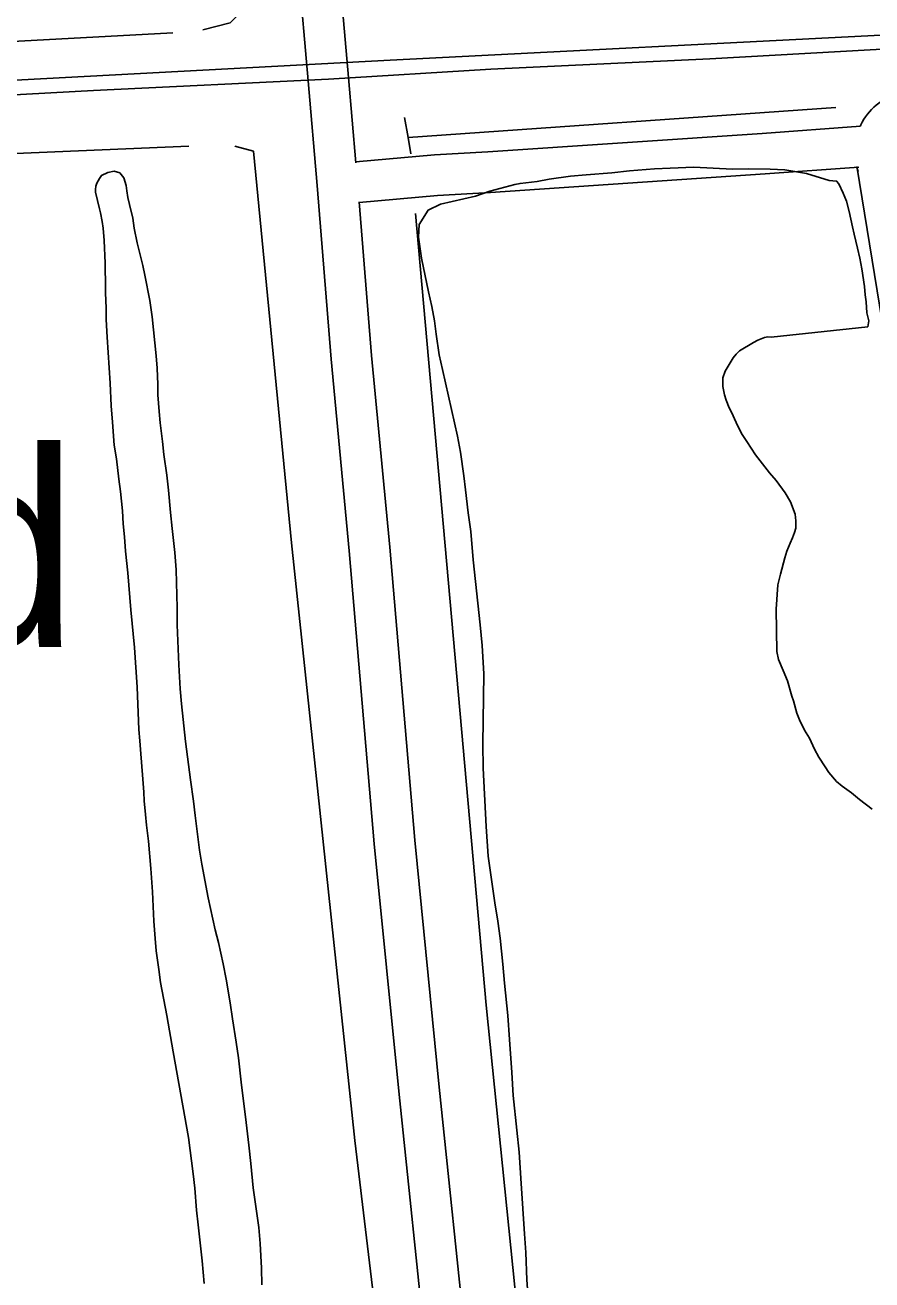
# Model space of a CAD drawing. Extents: x 3508733 to 3546731, y 546897 to 572481.
# Drawn here: x 3531936 to 3532561, y 567928 to 568853 of the extents above; entities that cross this region are included whole.
import ezdxf

# ---------------------------------------------------------------- set-up
doc = ezdxf.new("R2010")
doc.units = 0
for name, color, linetype in [('V-RAIL-TRAK', 7, 'Continuous'), ('V-ROAD-CNTR', 7, 'Continuous'), ('V-SITE-VEGE', 7, 'Continuous'), ('V-TOPO-GNAM-IDEN', 7, 'Continuous'), ('V-TOPO-SHOR', 7, 'Continuous')]:
    doc.layers.add(name, color=color, linetype=linetype)

msp = doc.modelspace()

# ---------------------------------------------------------------- linework, layer by layer
at = {"layer": 'V-RAIL-TRAK'}
for points in [[(3533722.58, 568896.54), (3533703.67, 568895.61), (3533463.11, 568882.75), (3533239.69, 568871.02), (3533026.07, 568860.48), (3532829.57, 568849.23), (3532633.7, 568839.2), (3532440.88, 568828.55), (3532279.29, 568820.8), (3532159.51, 568813.41)], [(3532159.51, 568813.41), (3531986.28, 568805.12), (3531738.99, 568791.68), (3531533.93, 568780.48), (3531327.65, 568769.89), (3531126.87, 568758.67), (3530919.97, 568748.15), (3530729.61, 568738.03), (3530473.14, 568724.64)]]:
    msp.add_lwpolyline(points, dxfattribs=at)
at = {"layer": 'V-ROAD-CNTR'}
for points in [[(3532179.79, 568751.64), (3532174.45, 568814.7), (3532160.16, 568977.5), (3532144.53, 569152.55), (3532127.81, 569355.8), (3532112.18, 569533.38), (3532098.29, 569691.96), (3532082.06, 569872), (3532065.8, 570046), (3532048.82, 570203.52), (3532032.99, 570340.73), (3532008.35, 570553.94), (3532000.64, 570612)], [(3532401.21, 566551.22), (3532374.57, 566761.79), (3532347.2, 566960.1), (3532319.57, 567189.54), (3532290.68, 567408.14), (3532271.18, 567534.76), (3532256.47, 567659.33), (3532231.82, 567870.68), (3532211.38, 568066.73), (3532193.32, 568249.33), (3532174.83, 568465.47), (3532161.47, 568606.93), (3532151.09, 568734.95), (3532144.56, 568812.12), (3532130.28, 568974.85)], [(3533541.75, 568893.81), (3532987.46, 568867.57), (3532204.98, 568827.4), (3531013.44, 568763.66), (3530019.85, 568712.46), (3529348.35, 568675.3), (3528491.32, 568630.83), (3527523.98, 568577.79), (3526567.46, 568528.01), (3525471.03, 568469.94), (3524754.49, 568430.62), (3524144.72, 568396.62), (3523696.58, 568373.62)], [(3532584.12, 568803.93), (3532582.23, 568803.55), (3532579.99, 568802.96), (3532577.78, 568802.26), (3532575.61, 568801.44), (3532573.49, 568800.52), (3532571.41, 568799.48), (3532569.4, 568798.33), (3532567.45, 568797.09), (3532565.56, 568795.74), (3532563.74, 568794.3), (3532562.01, 568792.77), (3532560.36, 568791.14), (3532558.79, 568789.43), (3532557.32, 568787.65), (3532555.93, 568785.78), (3532554.65, 568783.85), (3532553.47, 568781.86), (3532552.4, 568779.81), (3532552.08, 568779.12)], [(3532552.19, 568778.84), (3532479.63, 568773.43), (3532277.13, 568759.77), (3532237.81, 568757.52), (3532179.68, 568752.44)], [(3532550.95, 568748.66), (3532481.75, 568743.5), (3532279, 568729.83), (3532239.97, 568727.59), (3532182.29, 568722.55)], [(3532549.29, 568749.07), (3532549.51, 568748.21), (3532550.16, 568746.11), (3532550.45, 568745.28)], [(3532549.81, 568747.81), (3532590.08, 568500.38), (3532626.67, 568254.77), (3532700.06, 567765.05), (3532751.26, 567425.08), (3532807.35, 567014.1), (3532815.7, 566945.23)], [(3532671.14, 564766.93), (3532668.21, 564788.83), (3532661.41, 564838.06), (3532632.24, 565034.13), (3532609.09, 565180.44), (3532591.25, 565330.3), (3532563.84, 565525.09), (3532538.31, 565728.54), (3532511.06, 565937.99), (3532486.03, 566134.44), (3532458.82, 566348.03), (3532430.96, 566555.1), (3532404.31, 566765.72), (3532376.96, 566963.94), (3532349.33, 567193.3), (3532320.38, 567412.39), (3532300.91, 567538.8), (3532286.27, 567662.83), (3532261.64, 567873.97), (3532241.23, 568069.77), (3532223.19, 568252.08), (3532204.71, 568468.16), (3532191.35, 568609.55), (3532182.16, 568723.02)]]:
    msp.add_lwpolyline(points, dxfattribs=at)
at = {"layer": 'V-SITE-VEGE'}
for points in [[(3532067.85, 567925.03), (3532066.46, 567941.67), (3532065, 567952.78), (3532063.47, 567968.22), (3532062.25, 567978.96), (3532060.85, 567995.25), (3532059.76, 568005.98), (3532056.17, 568032.78), (3532044.88, 568095.81), (3532040.34, 568122.73), (3532035.65, 568147.12), (3532034.29, 568156.54), (3532032.51, 568170.42), (3532031.64, 568179.47), (3532030.8, 568192.37), (3532029.7, 568213.84), (3532028.55, 568231.08), (3532026.7, 568251.35), (3532025.25, 568263.06), (3532024.49, 568270.9), (3532023.63, 568281.15), (3532023.33, 568287.42), (3532022.59, 568297.07), (3532020.88, 568318.91), (3532020.23, 568325.3), (3532019.59, 568333.74), (3532018.46, 568364.85), (3532016.35, 568394.28), (3532013.74, 568421.91), (3532011.48, 568449.29), (3532009.72, 568465.34), (3532008.98, 568475.83), (3532008, 568485.36), (3532007.49, 568495.01), (3532006.07, 568509.25), (3532004.96, 568518.42), (3532003.06, 568533.27), (3532001.48, 568543.53), (3532000.08, 568560.41), (3531999.24, 568572.35), (3531998.57, 568589.23), (3531996.14, 568623.13), (3531995.55, 568636.15), (3531995.39, 568644.47), (3531994.91, 568655.8), (3531994.94, 568659.18), (3531994.65, 568677.62), (3531993.98, 568694.5), (3531993.22, 568703.55), (3531992.55, 568708.5), (3531991.41, 568714.78), (3531990.6, 568717.8), (3531987.71, 568730.12), (3531987.61, 568732.17), (3531987.76, 568734.58), (3531988.62, 568736.62), (3531990.59, 568740.22), (3531992.05, 568742.49), (3531996.66, 568744.49), (3532001.49, 568745.53), (3532005.57, 568744.4), (3532008.55, 568740.63), (3532010.3, 568735.07), (3532010.74, 568731.09), (3532011.54, 568726.26), (3532012.81, 568721.07), (3532015.11, 568710.8), (3532016.24, 568703.43), (3532018.31, 568692.81)], [(3532260.76, 568510.54), (3532259.42, 568520.92), (3532256.95, 568538.31), (3532254.66, 568550.14), (3532243.58, 568599.18), (3532241.28, 568610.05), (3532239.02, 568625.26), (3532237.68, 568635.16), (3532235.85, 568645.79), (3532233.31, 568656.66), (3532228.26, 568681.3), (3532226.01, 568696.99), (3532226.58, 568706.14), (3532233.2, 568716.92), (3532242.16, 568721.17), (3532268.01, 568727.18), (3532278.66, 568730.92), (3532285.91, 568732.78), (3532297.03, 568735.8), (3532300.89, 568736.49), (3532313.44, 568738.05), (3532322.38, 568739.64), (3532338.07, 568741.9), (3532349.65, 568742.98), (3532368.71, 568744.48), (3532381.74, 568745.79), (3532400.07, 568747.3), (3532411.65, 568747.9), (3532429.26, 568748.45), (3532457.68, 568746.95), (3532469.26, 568747.32), (3532485.41, 568747.15), (3532496.25, 568746.57), (3532512.37, 568743.75), (3532528.95, 568738.76), (3532534.49, 568738.22), (3532536.16, 568736.28), (3532539.46, 568729.25), (3532541.81, 568723.45), (3532543.67, 568715.95), (3532546.2, 568704.6), (3532547.59, 568699.04), (3532549.9, 568688.89), (3532551.75, 568681.4), (3532553.12, 568673.43), (3532555.16, 568660.4), (3532555.58, 568654.36), (3532556.25, 568649.3), (3532556.89, 568641.09), (3532558.28, 568635.29), (3532557.51, 568630.72)], [(3532018.31, 568692.81), (3532022.47, 568675.89), (3532024.09, 568668.88), (3532027.76, 568650.28), (3532029.56, 568638.21), (3532032.28, 568609.38), (3532033.03, 568600.33), (3532033.51, 568588.16), (3532033.68, 568580.56), (3532034.51, 568568.26), (3532035.39, 568559.93), (3532037.18, 568546.05), (3532038.17, 568536.52), (3532040.3, 568521.19), (3532041.51, 568510.21), (3532042.91, 568493.69), (3532044.12, 568481.86), (3532046.23, 568464.36), (3532047.06, 568451.58), (3532047.86, 568423.37), (3532047.98, 568410.95), (3532048.52, 568393.23), (3532049.12, 568381.29), (3532050.15, 568363.69), (3532051, 568352.59), (3532053.97, 568324.84), (3532057.78, 568296.47), (3532060.03, 568280.78), (3532061.13, 568270.17), (3532064.36, 568244.58), (3532066.18, 568234.32), (3532070.87, 568209.44), (3532076.06, 568185.89), (3532078.37, 568176.46), (3532081.95, 568160.76), (3532084, 568149.41), (3532086.96, 568132.02), (3532088.65, 568120.31), (3532091.48, 568103.05), (3532093.05, 568091.46), (3532095.16, 568073.6), (3532096.48, 568061.41), (3532098.39, 568048.01), (3532100.83, 568027.02), (3532102.14, 568013.39), (3532104, 567995.53), (3532108.05, 567966.32), (3532109.13, 567954.38), (3532110.15, 567936.29), (3532110.39, 567923.87)], [(3532557.51, 568630.72), (3532486.32, 568623.24), (3532483.67, 568623.27), (3532481.26, 568622.81), (3532476.42, 568620.93), (3532473.27, 568619.28), (3532462.84, 568613.12), (3532460.4, 568610.49), (3532458.2, 568607.86), (3532452.32, 568598.04), (3532450.58, 568593.23), (3532450.52, 568586.73), (3532451.91, 568580.69), (3532453.07, 568576.58), (3532455.18, 568571.01), (3532456.84, 568567.86), (3532460.37, 568560.11), (3532464.39, 568552.11), (3532468.19, 568546.05), (3532474.6, 568536.34), (3532485.07, 568522.98), (3532489.83, 568517.39), (3532496.49, 568508.16), (3532500.52, 568501.61), (3532504.04, 568492.42), (3532504.48, 568487.59), (3532504.42, 568482.29), (3532503.42, 568478.92), (3532501.94, 568475.08), (3532500.21, 568471.24), (3532497.74, 568465.24), (3532496.25, 568460.43), (3532493.23, 568448.17), (3532491.22, 568440.48), (3532489.84, 568422.41), (3532490.48, 568391.31), (3532491.63, 568385.27), (3532495.17, 568377.28), (3532498.22, 568369.54), (3532501.48, 568358.17), (3532502.65, 568354.79), (3532505.21, 568345.6), (3532507.09, 568340.76), (3532510.87, 568333.25), (3532514.42, 568327.19), (3532518.2, 568319.2), (3532521.52, 568313.38), (3532526.02, 568306.1), (3532528.88, 568301.97), (3532534.35, 568295.41), (3532538.66, 568291.75), (3532545.6, 568286.86), (3532551.33, 568281.98), (3532560.66, 568274.9)], [(3532307.66, 567904.06), (3532305.98, 567927.7), (3532305.21, 567947.72), (3532304.15, 567961.71), (3532301.63, 567998.61), (3532300.18, 568021.77), (3532298.66, 568038.18), (3532295.78, 568063.76), (3532294.98, 568080.64), (3532293.06, 568105.01), (3532291.79, 568122.62), (3532289.38, 568146.51), (3532288.32, 568160.5), (3532286.35, 568179.8), (3532284.54, 568192.35), (3532282.27, 568205.88), (3532277.31, 568240.16), (3532275.85, 568262.1), (3532273.63, 568305.04), (3532273.57, 568322.87), (3532274.09, 568374.7), (3532272.86, 568395.68), (3532271.57, 568410.88), (3532266.27, 568458.9), (3532264.55, 568479.65), (3532262.52, 568493.41), (3532260.76, 568510.54)]]:
    msp.add_lwpolyline(points, dxfattribs=at)
at = {"layer": 'V-TOPO-SHOR'}
for p, q in [((3532534.02, 568792.5), (3532218.24, 568770.42)), ((3532090.47, 568764.15), (3532104.26, 568760.39))]:
    msp.add_line(p, q, dxfattribs=at)
for points in [[(3532066.82, 568849.93), (3532086.98, 568854.95), (3532093.72, 568861.63)], [(3531598.16, 568826.64), (3531830.7, 568836.12), (3532044.7, 568847.67)], [(3532220.37, 568758.35), (3532218.24, 568770.42), (3532215.61, 568785.3)], [(3530949.62, 568280.06), (3530943.03, 568459.69), (3530933.44, 568671.31), (3530936.71, 568694.19), (3530943.08, 568703.24), (3530960.07, 568708.28), (3531136.94, 568714.1), (3531424.39, 568730.02), (3531633.26, 568742.78), (3531796.31, 568748.66), (3531928.6, 568758.65), (3532056.52, 568763.93)], [(3532236.45, 567550.45), (3532178.9, 568030.53), (3532132.17, 568471.39), (3532104.26, 568760.39)], [(3532336.57, 567532.59), (3532275.95, 568130.18), (3532223.82, 568714.27)]]:
    msp.add_lwpolyline(points, dxfattribs=at)

# ---------------------------------------------------------------- texts
at = {"layer": 'V-TOPO-GNAM-IDEN'}
msp.add_text('Cornland', height=145, dxfattribs=at).set_placement((3531187.99, 568394.65))

doc.saveas('drawing.dxf')
